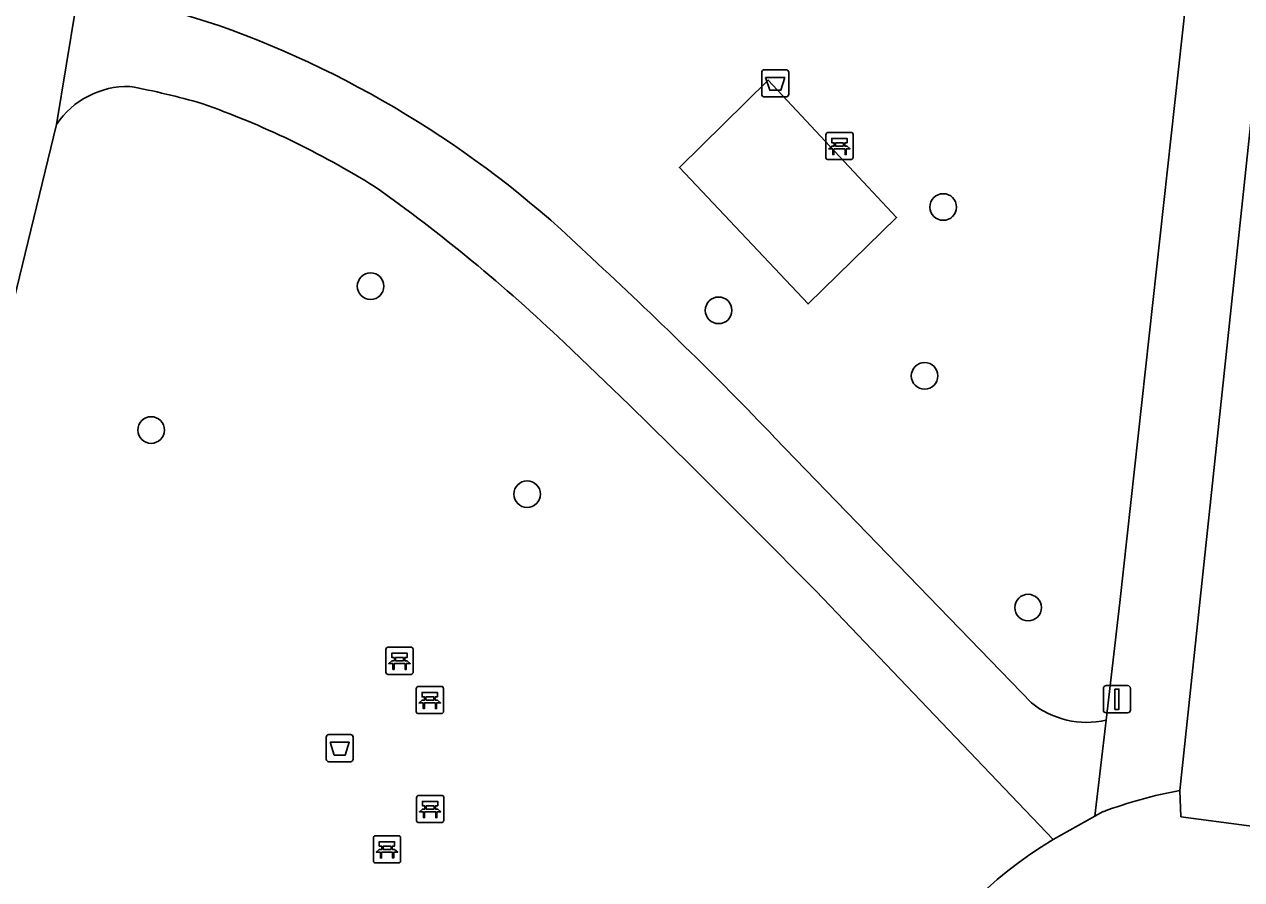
# Model space of a CAD drawing. Extents: x 162026 to 163502, y 387295 to 388169.
# Drawn here: x 162585.7 to 162630.46, y 387969.42 to 388000.85 of the extents above; entities that cross this region are included whole.
import ezdxf

# ---------------------------------------------------------------- set-up
doc = ezdxf.new("R2010")
doc.units = 0
for name, color, linetype in [('IMGEO_Afvalbak', 7, 'Continuous'), ('IMGEO_Bank', 7, 'Continuous'), ('IMGEO_Boom', 7, 'Continuous'), ('IMGEO_Groenvoorziening', 7, 'Continuous'), ('IMGEO_Lichtmast', 7, 'Continuous'), ('IMGEO_Terreindeel_open', 7, 'Continuous'), ('IMGEO_Voetpad_gesloten', 7, 'Continuous'), ('IMGEO_Voetpad_halfverhard', 7, 'Continuous'), ('IMGEO_Voetpad_open', 7, 'Continuous')]:
    doc.layers.add(name, color=color, linetype=linetype)

msp = doc.modelspace()

# ---------------------------------------------------------------- linework, layer by layer
at = {"layer": 'IMGEO_Afvalbak'}
for p, q in [((162612.811, 387998.279), (162612.811, 387999.079)), ((162612.811, 387999.079), (162612.811, 387998.279)), ((162612.911, 387999.179), (162613.701, 387999.179)), ((162613.701, 387999.179), (162612.911, 387999.179)), ((162613.801, 387999.079), (162613.801, 387998.279)), ((162613.801, 387998.279), (162613.801, 387999.079)), ((162613.701, 387998.179), (162612.911, 387998.179)), ((162612.911, 387998.179), (162613.701, 387998.179)), ((162596.798, 387973.851), (162596.798, 387974.651)), ((162596.798, 387974.651), (162596.798, 387973.851)), ((162596.898, 387974.751), (162597.688, 387974.751)), ((162597.688, 387974.751), (162596.898, 387974.751)), ((162597.788, 387974.651), (162597.788, 387973.851)), ((162597.788, 387973.851), (162597.788, 387974.651)), ((162597.688, 387973.751), (162596.898, 387973.751)), ((162596.898, 387973.751), (162597.688, 387973.751))]:
    msp.add_line(p, q, dxfattribs=at)
for points in [[(162612.954, 387998.893), (162613.658, 387998.893), (162613.509, 387998.423), (162613.103, 387998.423), (162612.954, 387998.893)], [(162596.941, 387974.465), (162597.645, 387974.465), (162597.496, 387973.995), (162597.09, 387973.995), (162596.941, 387974.465)]]:
    msp.add_lwpolyline(points, dxfattribs=at)
for centre, start, end in [((162612.911, 387999.079), 90, 180), ((162612.911, 387999.079), 90, 180), ((162613.701, 387999.079), 0, 90), ((162613.701, 387999.079), 360, 90), ((162612.911, 387998.279), 180, 270), ((162612.911, 387998.279), 180, 270), ((162613.701, 387998.279), 270, 0), ((162613.701, 387998.279), 270, 0), ((162596.898, 387974.651), 90, 180), ((162596.898, 387974.651), 90, 180), ((162597.688, 387974.651), 0, 90), ((162597.688, 387974.651), 360, 90), ((162596.898, 387973.851), 180, 270), ((162596.898, 387973.851), 180, 270), ((162597.688, 387973.851), 270, 0), ((162597.688, 387973.851), 270, 0)]:
    msp.add_arc(centre, 0.1, start, end, dxfattribs=at)
at = {"layer": 'IMGEO_Bank'}
for p, q in [((162615.169, 387995.951), (162615.169, 387996.792)), ((162615.169, 387996.792), (162615.169, 387995.951)), ((162615.244, 387996.876), (162616.085, 387996.876)), ((162616.085, 387996.876), (162615.244, 387996.876)), ((162616.169, 387996.801), (162616.169, 387995.96)), ((162616.169, 387995.96), (162616.169, 387996.801)), ((162615.478, 387996.382), (162615.478, 387996.488)), ((162615.522, 387996.488), (162615.522, 387996.382)), ((162615.81, 387996.494), (162615.528, 387996.494)), ((162615.528, 387996.376), (162615.81, 387996.376)), ((162615.816, 387996.382), (162615.816, 387996.488)), ((162615.86, 387996.488), (162615.86, 387996.382)), ((162616.094, 387995.876), (162615.253, 387995.876)), ((162615.253, 387995.876), (162616.094, 387995.876)), ((162615.866, 387996.274), (162615.473, 387996.274)), ((162598.992, 387977.037), (162598.992, 387977.878)), ((162598.992, 387977.878), (162598.992, 387977.037)), ((162599.067, 387977.962), (162599.908, 387977.962)), ((162599.908, 387977.962), (162599.067, 387977.962)), ((162599.301, 387977.468), (162599.301, 387977.574)), ((162599.345, 387977.574), (162599.345, 387977.468)), ((162599.633, 387977.58), (162599.351, 387977.58)), ((162599.639, 387977.468), (162599.639, 387977.574)), ((162599.683, 387977.574), (162599.683, 387977.468)), ((162599.992, 387977.887), (162599.992, 387977.046)), ((162599.992, 387977.046), (162599.992, 387977.887)), ((162599.689, 387977.36), (162599.296, 387977.36)), ((162599.351, 387977.462), (162599.633, 387977.462)), ((162599.917, 387976.962), (162599.076, 387976.962)), ((162599.076, 387976.962), (162599.917, 387976.962)), ((162600.107, 387975.592), (162600.107, 387976.433)), ((162600.107, 387976.433), (162600.107, 387975.592)), ((162600.182, 387976.517), (162601.023, 387976.517)), ((162601.023, 387976.517), (162600.182, 387976.517)), ((162601.107, 387976.442), (162601.107, 387975.601)), ((162601.107, 387975.601), (162601.107, 387976.442)), ((162600.804, 387975.915), (162600.411, 387975.915)), ((162600.416, 387976.023), (162600.416, 387976.129)), ((162600.46, 387976.129), (162600.46, 387976.023)), ((162600.748, 387976.135), (162600.466, 387976.135)), ((162600.466, 387976.017), (162600.748, 387976.017)), ((162600.754, 387976.023), (162600.754, 387976.129)), ((162600.798, 387976.129), (162600.798, 387976.023)), ((162601.032, 387975.517), (162600.191, 387975.517)), ((162600.191, 387975.517), (162601.032, 387975.517)), ((162600.118, 387971.588), (162600.118, 387972.429)), ((162600.118, 387972.429), (162600.118, 387971.588)), ((162600.193, 387972.513), (162601.034, 387972.513)), ((162601.034, 387972.513), (162600.193, 387972.513)), ((162601.118, 387972.438), (162601.118, 387971.597)), ((162601.118, 387971.597), (162601.118, 387972.438)), ((162600.815, 387971.911), (162600.422, 387971.911)), ((162600.427, 387972.019), (162600.427, 387972.125)), ((162600.471, 387972.125), (162600.471, 387972.019)), ((162600.759, 387972.131), (162600.477, 387972.131)), ((162600.477, 387972.013), (162600.759, 387972.013)), ((162600.765, 387972.019), (162600.765, 387972.125)), ((162600.809, 387972.125), (162600.809, 387972.019)), ((162601.043, 387971.513), (162600.202, 387971.513)), ((162600.202, 387971.513), (162601.043, 387971.513)), ((162598.532, 387970.105), (162598.532, 387970.946)), ((162598.532, 387970.946), (162598.532, 387970.105)), ((162598.607, 387971.03), (162599.448, 387971.03)), ((162599.448, 387971.03), (162598.607, 387971.03)), ((162599.532, 387970.955), (162599.532, 387970.114)), ((162599.532, 387970.114), (162599.532, 387970.955)), ((162599.229, 387970.428), (162598.836, 387970.428)), ((162598.841, 387970.536), (162598.841, 387970.642)), ((162598.885, 387970.642), (162598.885, 387970.536)), ((162599.173, 387970.648), (162598.891, 387970.648)), ((162598.891, 387970.53), (162599.173, 387970.53)), ((162599.179, 387970.536), (162599.179, 387970.642)), ((162599.223, 387970.642), (162599.223, 387970.536)), ((162599.457, 387970.03), (162598.616, 387970.03)), ((162598.616, 387970.03), (162599.457, 387970.03))]:
    msp.add_line(p, q, dxfattribs=at)
for points in [[(162615.416, 387996.274), (162615.274, 387996.274), (162615.386, 387996.376), (162615.472, 387996.376)], [(162615.472, 387996.494), (162615.386, 387996.494), (162615.386, 387996.655), (162615.949, 387996.655), (162615.949, 387996.494), (162615.866, 387996.494)], [(162615.866, 387996.376), (162615.949, 387996.376), (162616.061, 387996.274), (162615.922, 387996.274)], [(162615.466, 387996.267), (162615.466, 387996.06), (162615.423, 387996.06), (162615.423, 387996.267)], [(162615.916, 387996.267), (162615.916, 387996.06), (162615.872, 387996.06), (162615.872, 387996.267)], [(162599.295, 387977.58), (162599.209, 387977.58), (162599.209, 387977.741), (162599.772, 387977.741), (162599.772, 387977.58), (162599.689, 387977.58)], [(162599.239, 387977.36), (162599.097, 387977.36), (162599.209, 387977.462), (162599.295, 387977.462)], [(162599.289, 387977.353), (162599.289, 387977.146), (162599.246, 387977.146), (162599.246, 387977.353)], [(162599.689, 387977.462), (162599.772, 387977.462), (162599.884, 387977.36), (162599.745, 387977.36)], [(162599.739, 387977.353), (162599.739, 387977.146), (162599.695, 387977.146), (162599.695, 387977.353)], [(162600.41, 387976.135), (162600.324, 387976.135), (162600.324, 387976.296), (162600.887, 387976.296), (162600.887, 387976.135), (162600.804, 387976.135)], [(162600.354, 387975.915), (162600.212, 387975.915), (162600.324, 387976.017), (162600.41, 387976.017)], [(162600.404, 387975.908), (162600.404, 387975.701), (162600.361, 387975.701), (162600.361, 387975.908)], [(162600.804, 387976.017), (162600.887, 387976.017), (162600.999, 387975.915), (162600.86, 387975.915)], [(162600.854, 387975.908), (162600.854, 387975.701), (162600.81, 387975.701), (162600.81, 387975.908)], [(162600.421, 387972.131), (162600.335, 387972.131), (162600.335, 387972.292), (162600.898, 387972.292), (162600.898, 387972.131), (162600.815, 387972.131)], [(162600.365, 387971.911), (162600.223, 387971.911), (162600.335, 387972.013), (162600.421, 387972.013)], [(162600.415, 387971.904), (162600.415, 387971.697), (162600.372, 387971.697), (162600.372, 387971.904)], [(162600.815, 387972.013), (162600.898, 387972.013), (162601.01, 387971.911), (162600.871, 387971.911)], [(162600.865, 387971.904), (162600.865, 387971.697), (162600.821, 387971.697), (162600.821, 387971.904)], [(162598.835, 387970.648), (162598.749, 387970.648), (162598.749, 387970.809), (162599.312, 387970.809), (162599.312, 387970.648), (162599.229, 387970.648)], [(162598.779, 387970.428), (162598.637, 387970.428), (162598.749, 387970.53), (162598.835, 387970.53)], [(162598.829, 387970.421), (162598.829, 387970.214), (162598.786, 387970.214), (162598.786, 387970.421)], [(162599.229, 387970.53), (162599.312, 387970.53), (162599.424, 387970.428), (162599.285, 387970.428)], [(162599.279, 387970.421), (162599.279, 387970.214), (162599.235, 387970.214), (162599.235, 387970.421)]]:
    msp.add_lwpolyline(points, dxfattribs=at)
for centre, radius, start, end in [((162615.247, 387996.798), 0.0779, 92.4484, 184.2845), ((162615.247, 387996.798), 0.0779, 92.4484, 184.2845), ((162616.091, 387996.798), 0.0779, 2.4484, 94.2845), ((162616.091, 387996.798), 0.0779, 2.4484, 94.2845), ((162615.471, 387996.487), 0.00671, 2.8957, 87.1043), ((162615.471, 387996.383), 0.00671, 272.8957, 357.1043), ((162615.528, 387996.487), 0.00671, 92.8957, 177.1043), ((162615.528, 387996.383), 0.00671, 182.8957, 267.1043), ((162615.81, 387996.487), 0.00671, 2.8957, 87.1043), ((162615.81, 387996.383), 0.00671, 272.8957, 357.1043), ((162615.867, 387996.487), 0.00671, 92.8957, 177.1043), ((162615.867, 387996.383), 0.00671, 182.8957, 267.1043), ((162615.247, 387995.954), 0.0779, 182.4484, 274.2845), ((162615.247, 387995.954), 0.0779, 182.4484, 274.2845), ((162615.416, 387996.267), 0.00671, 2.8957, 87.1043), ((162615.473, 387996.267), 0.00671, 92.8957, 177.1043), ((162615.865, 387996.267), 0.00671, 2.8957, 87.1043), ((162615.922, 387996.267), 0.00671, 92.8957, 177.1043), ((162616.091, 387995.954), 0.0779, 272.4484, 4.2845), ((162616.091, 387995.954), 0.0779, 272.4484, 4.2845), ((162599.07, 387977.884), 0.0779, 92.4484, 184.2845), ((162599.07, 387977.884), 0.0779, 92.4484, 184.2845), ((162599.294, 387977.573), 0.00671, 2.8957, 87.1043), ((162599.351, 387977.573), 0.00671, 92.8957, 177.1043), ((162599.633, 387977.573), 0.00671, 2.8957, 87.1043), ((162599.69, 387977.573), 0.00671, 92.8957, 177.1043), ((162599.914, 387977.884), 0.0779, 2.4484, 94.2845), ((162599.914, 387977.884), 0.0779, 2.4484, 94.2845), ((162599.239, 387977.353), 0.00671, 2.8957, 87.1043), ((162599.296, 387977.353), 0.00671, 92.8957, 177.1043), ((162599.294, 387977.469), 0.00671, 272.8957, 357.1043), ((162599.351, 387977.469), 0.00671, 182.8957, 267.1043), ((162599.633, 387977.469), 0.00671, 272.8957, 357.1043), ((162599.69, 387977.469), 0.00671, 182.8957, 267.1043), ((162599.688, 387977.353), 0.00671, 2.8957, 87.1043), ((162599.745, 387977.353), 0.00671, 92.8957, 177.1043), ((162599.07, 387977.04), 0.0779, 182.4484, 274.2845), ((162599.07, 387977.04), 0.0779, 182.4484, 274.2845), ((162599.914, 387977.04), 0.0779, 272.4484, 4.2845), ((162599.914, 387977.04), 0.0779, 272.4484, 4.2845), ((162600.185, 387976.439), 0.0779, 92.4484, 184.2845), ((162600.185, 387976.439), 0.0779, 92.4484, 184.2845), ((162601.029, 387976.439), 0.0779, 2.4484, 94.2845), ((162601.029, 387976.439), 0.0779, 2.4484, 94.2845), ((162600.354, 387975.908), 0.00671, 2.8957, 87.1043), ((162600.411, 387975.908), 0.00671, 92.8957, 177.1043), ((162600.409, 387976.128), 0.00671, 2.8957, 87.1043), ((162600.409, 387976.024), 0.00671, 272.8957, 357.1043), ((162600.466, 387976.128), 0.00671, 92.8957, 177.1043), ((162600.466, 387976.024), 0.00671, 182.8957, 267.1043), ((162600.748, 387976.128), 0.00671, 2.8957, 87.1043), ((162600.748, 387976.024), 0.00671, 272.8957, 357.1043), ((162600.805, 387976.128), 0.00671, 92.8957, 177.1043), ((162600.805, 387976.024), 0.00671, 182.8957, 267.1043), ((162600.803, 387975.908), 0.00671, 2.8957, 87.1043), ((162600.86, 387975.908), 0.00671, 92.8957, 177.1043), ((162600.185, 387975.595), 0.0779, 182.4484, 274.2845), ((162600.185, 387975.595), 0.0779, 182.4484, 274.2845), ((162601.029, 387975.595), 0.0779, 272.4484, 4.2845), ((162601.029, 387975.595), 0.0779, 272.4484, 4.2845), ((162600.196, 387972.435), 0.0779, 92.4484, 184.2845), ((162600.196, 387972.435), 0.0779, 92.4484, 184.2845), ((162601.04, 387972.435), 0.0779, 2.4484, 94.2845), ((162601.04, 387972.435), 0.0779, 2.4484, 94.2845), ((162600.365, 387971.904), 0.00671, 2.8957, 87.1043), ((162600.422, 387971.904), 0.00671, 92.8957, 177.1043), ((162600.42, 387972.124), 0.00671, 2.8957, 87.1043), ((162600.42, 387972.02), 0.00671, 272.8957, 357.1043), ((162600.477, 387972.124), 0.00671, 92.8957, 177.1043), ((162600.477, 387972.02), 0.00671, 182.8957, 267.1043), ((162600.759, 387972.124), 0.00671, 2.8957, 87.1043), ((162600.759, 387972.02), 0.00671, 272.8957, 357.1043), ((162600.816, 387972.124), 0.00671, 92.8957, 177.1043), ((162600.816, 387972.02), 0.00671, 182.8957, 267.1043), ((162600.814, 387971.904), 0.00671, 2.8957, 87.1043), ((162600.871, 387971.904), 0.00671, 92.8957, 177.1043), ((162600.196, 387971.591), 0.0779, 182.4484, 274.2845), ((162600.196, 387971.591), 0.0779, 182.4484, 274.2845), ((162601.04, 387971.591), 0.0779, 272.4484, 4.2845), ((162601.04, 387971.591), 0.0779, 272.4484, 4.2845), ((162598.61, 387970.952), 0.0779, 92.4484, 184.2845), ((162598.61, 387970.952), 0.0779, 92.4484, 184.2845), ((162599.454, 387970.952), 0.0779, 2.4484, 94.2845), ((162599.454, 387970.952), 0.0779, 2.4484, 94.2845), ((162598.779, 387970.421), 0.00671, 2.8957, 87.1043), ((162598.836, 387970.421), 0.00671, 92.8957, 177.1043), ((162598.834, 387970.641), 0.00671, 2.8957, 87.1043), ((162598.834, 387970.537), 0.00671, 272.8957, 357.1043), ((162598.891, 387970.641), 0.00671, 92.8957, 177.1043), ((162598.891, 387970.537), 0.00671, 182.8957, 267.1043), ((162599.173, 387970.641), 0.00671, 2.8957, 87.1043), ((162599.173, 387970.537), 0.00671, 272.8957, 357.1043), ((162599.23, 387970.641), 0.00671, 92.8957, 177.1043), ((162599.23, 387970.537), 0.00671, 182.8957, 267.1043), ((162599.228, 387970.421), 0.00671, 2.8957, 87.1043), ((162599.285, 387970.421), 0.00671, 92.8957, 177.1043), ((162598.61, 387970.108), 0.0779, 182.4484, 274.2845), ((162598.61, 387970.108), 0.0779, 182.4484, 274.2845), ((162599.454, 387970.108), 0.0779, 272.4484, 4.2845), ((162599.454, 387970.108), 0.0779, 272.4484, 4.2845)]:
    msp.add_arc(centre, radius, start, end, dxfattribs=at)
at = {"layer": 'IMGEO_Boom'}
for centre in [(162619.484, 387994.135), (162598.429, 387991.225), (162611.224, 387990.338), (162618.799, 387987.929), (162590.359, 387985.94), (162604.184, 387983.584), (162622.604, 387979.414)]:
    msp.add_circle(centre, 0.489, dxfattribs=at)
at = {"layer": 'IMGEO_Groenvoorziening'}
for points in [[(162625.474, 387975.275), (162625.981, 387979.599), (162629.084, 388007.789)], [(162590.077, 388001.671), (162592.848, 388000.81)], [(162631.366, 387974.206), (162634.008, 387999.059), (162631.239, 388001.391), (162628.188, 387972.697), (162628.224, 387971.728), (162633.049, 387971.09)], [(162586.878, 387997.173), (162580.287, 387970.089), (162566.933, 387916.272), (162582.125, 387914.574), (162588.29, 387920.508)], [(162623.531, 387970.887), (162614.809, 387980.022), (162612.514, 387982.325), (162610.21, 387984.62), (162607.933, 387986.861), (162605.54, 387989.157)], [(162613.297, 387985.659), (162622.729, 387975.914)]]:
    msp.add_lwpolyline(points, dxfattribs=at)
msp.add_lwpolyline([(162613.05, 387998.802), (162617.771, 387993.752), (162614.516, 387990.577), (162609.786, 387995.593)], close=True, dxfattribs=at)
for centre, radius, start, end in [((162580.105, 387965.129), 37.888, 45.7389, 70.3474), ((162589.509, 387995.392), 3.177, 88.7659, 145.8992), ((162584.029, 387969.25), 29.839, 74.0663, 79.2835), ((162581.487, 387967.47), 32.307, 58.068, 70.5973), ((162563.439, 387945.089), 60.946, 46.30786, 54.7951), ((162502.937, 387879.642), 153.033, 43.8501, 47.38571), ((162624.765, 387978.447), 3.25, 231.1994, 282.5919), ((162631.17, 387957.944), 15.029, 120.5477, 181.417)]:
    msp.add_arc(centre, radius, start, end, dxfattribs=at)
at = {"layer": 'IMGEO_Lichtmast'}
for p, q in [((162625.374, 387975.647), (162625.374, 387976.447)), ((162625.374, 387976.447), (162625.374, 387975.647)), ((162625.474, 387976.547), (162626.264, 387976.547)), ((162626.264, 387976.547), (162625.474, 387976.547)), ((162626.364, 387976.447), (162626.364, 387975.647)), ((162626.364, 387975.647), (162626.364, 387976.447)), ((162626.264, 387975.547), (162625.474, 387975.547)), ((162625.474, 387975.547), (162626.264, 387975.547))]:
    msp.add_line(p, q, dxfattribs=at)
msp.add_lwpolyline([(162625.794, 387976.422), (162625.944, 387976.422), (162625.944, 387975.672), (162625.794, 387975.672), (162625.794, 387976.422)], dxfattribs=at)
for centre, start, end in [((162625.474, 387976.447), 90, 180), ((162625.474, 387976.447), 90, 180), ((162626.264, 387976.447), 0, 90), ((162626.264, 387976.447), 360, 90), ((162625.474, 387975.647), 180, 270), ((162625.474, 387975.647), 180, 270), ((162626.264, 387975.647), 270, 0), ((162626.264, 387975.647), 270, 0)]:
    msp.add_arc(centre, 0.1, start, end, dxfattribs=at)
at = {"layer": 'IMGEO_Terreindeel_open'}
msp.add_lwpolyline([(162614.516, 387990.577), (162617.771, 387993.752), (162613.05, 387998.802), (162609.786, 387995.593)], close=True, dxfattribs=at)
at = {"layer": 'IMGEO_Voetpad_gesloten'}
for points in [[(162633.049, 387971.09), (162628.224, 387971.728), (162628.188, 387972.697)], [(162625.365, 387971.916), (162625.06, 387971.745), (162623.531, 387970.887)]]:
    msp.add_lwpolyline(points, dxfattribs=at)
for centre, radius, start, end in [((162631.259, 387956.104), 16.874, 100.4855, 110.4434), ((162631.17, 387957.944), 15.029, 120.5477, 181.417)]:
    msp.add_arc(centre, radius, start, end, dxfattribs=at)
at = {"layer": 'IMGEO_Voetpad_halfverhard'}
for points in [[(162588.755, 388002.46), (162587.949, 388003.644), (162586.878, 387997.173)], [(162592.848, 388000.81), (162590.077, 388001.671)], [(162605.54, 387989.157), (162607.933, 387986.861), (162610.21, 387984.62), (162612.514, 387982.325), (162614.809, 387980.022), (162623.531, 387970.887), (162625.06, 387971.745), (162625.474, 387975.275)], [(162622.729, 387975.914), (162613.297, 387985.659)]]:
    msp.add_lwpolyline(points, dxfattribs=at)
for centre, radius, start, end in [((162580.105, 387965.129), 37.888, 45.7389, 70.3474), ((162589.509, 387995.392), 3.177, 88.7659, 145.8992), ((162584.029, 387969.25), 29.839, 74.0663, 79.2835), ((162581.487, 387967.47), 32.307, 58.068, 70.5973), ((162563.439, 387945.089), 60.946, 46.30786, 54.7951), ((162502.937, 387879.642), 153.033, 43.8501, 47.38571), ((162624.765, 387978.447), 3.25, 231.1994, 282.5919)]:
    msp.add_arc(centre, radius, start, end, dxfattribs=at)
at = {"layer": 'IMGEO_Voetpad_open'}
for points in [[(162688.644, 388096.094), (162685.264, 388096.468), (162641.892, 388101.265), (162614.108, 388104.337), (162613.743, 388101.173), (162639.352, 388098.216), (162636.998, 388077.292), (162636.348, 388077.364), (162628.602, 388007.843), (162629.084, 388007.789), (162625.981, 387979.599), (162625.474, 387975.275), (162625.06, 387971.745), (162625.365, 387971.916)], [(162580.287, 387970.089), (162586.878, 387997.173), (162587.949, 388003.644), (162589.912, 388021.7), (162591.278, 388032.93), (162591.562, 388035.497), (162593.868, 388056.304)], [(162628.188, 387972.697), (162631.239, 388001.391), (162632.171, 388010.158), (162632.7, 388015.371), (162633.463, 388022.238), (162634.457, 388031.166), (162636.819, 388052.733)]]:
    msp.add_lwpolyline(points, dxfattribs=at)
msp.add_arc((162631.259, 387956.104), 16.874, 100.4855, 110.4434, dxfattribs=at)

doc.saveas('drawing.dxf')
